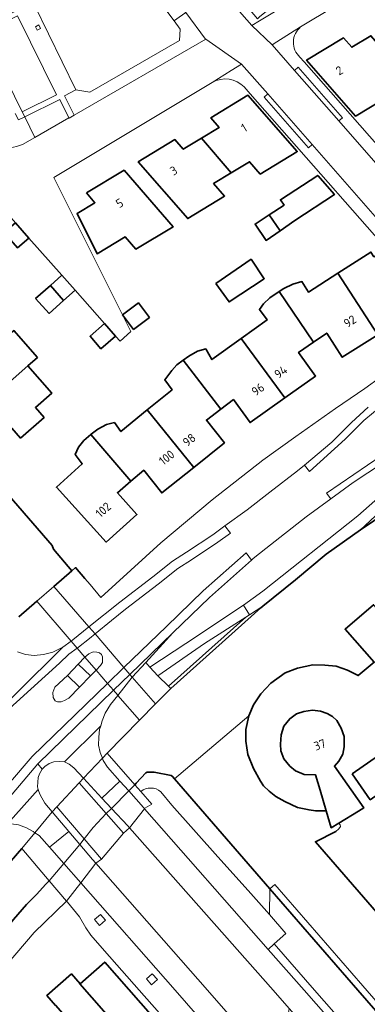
# Model space of a CAD drawing. Extents: x 150256 to 156914, y 461459 to 469481.
# Tile 510 of 656: x 155040 to 155094, y 466998 to 467150. Entities that reach past the tile are written whole.
import ezdxf
from ezdxf.enums import TextEntityAlignment as Align

# ---------------------------------------------------------------- set-up
doc = ezdxf.new("R2010")
doc.units = 0
doc.header["$LTSCALE"] = 0.75
for name, color, linetype, lineweight in [('B-RO-GK-BESCHOEIING-G', 251, 'GK-BESCHOEIING', 35), ('B-RO-GK-KADEMUUR-G', 251, 'CONTINUOUS', 35), ('B-RO-GR-BEPLANTING_CULTUUR_BODEMBEDEKKER-GV', 251, 'CONTINUOUS', 18), ('B-RO-GR-BEPLANTING_CULTUUR_HEESTERS-GV', 251, 'CONTINUOUS', 18), ('B-RO-GR-GROENVOORZIENING-GV', 251, 'CONTINUOUS', 18), ('B-RO-GR-HAAG-GV', 251, 'CONTINUOUS', 13), ('B-RO-KW-KUNSTWERK_DEK-GV', 6, 'CONTINUOUS', 18), ('B-RO-KW-KUNSTWERK_DUIKER-GV', 251, 'CONTINUOUS', 18), ('B-RO-KW-KUNSTWERK_LANDHOOFD-GV', 251, 'CONTINUOUS', 18), ('B-RO-OG-BEBOUWING-GV', 6, 'CONTINUOUS', 35), ('B-RO-OG-BEBOUWING-T18', 1, 'CONTINUOUS', 18), ('B-RO-OG-TERREIN_CULTUURSCHEIDING-GV', 251, 'CONTINUOUS', 18), ('B-RO-OG-TERREIN_ONBEGROEID-GV', 251, 'CONTINUOUS', 18), ('B-RO-OG-WATER_SLOOT-GV', 251, 'CONTINUOUS', 18), ('B-RO-VH-VERHARDING_ASFALT-GV', 251, 'CONTINUOUS', 18), ('B-RO-VH-VERHARDING_BETONSTRAATSTEEN-GV', 251, 'CONTINUOUS', 18), ('B-RO-VH-VERHARDING_TEGEL-GV', 251, 'CONTINUOUS', 18), ('B-RO-VH-VERHARDING_TEGEL_RUBBER-GV', 251, 'CONTINUOUS', 18)]:
    doc.layers.add(name, color=color, linetype=linetype, lineweight=lineweight)
doc.styles.add('NLCS-ISO-M200-T18', font='NLCS-ISO.ttf', dxfattribs={"height": 360})
doc.linetypes.add('GK-BESCHOEIING', pattern='A,30,-5,[1,NLCS.SHX,S=1,R=0,X=0,Y=0],-5', length=40)

msp = doc.modelspace()

# ---------------------------------------------------------------- linework, layer by layer
at = {"layer": 'B-RO-GK-BESCHOEIING-G'}
for points in [[(155048.255, 467064.866), (155045.452, 467068.264), (155045.215, 467068.821), (155032.527, 467083.396), (155000, 467120.431), (154953.531, 467173.411), (154928.634, 467201.66), (154900.145, 467234.104)], [(155048.255, 467064.866), (155045.452, 467068.264), (155045.215, 467068.821), (155032.527, 467083.396), (155000, 467120.431), (154953.531, 467173.411), (154928.634, 467201.66), (154900.145, 467234.104)], [(155092.988, 467071.232), (155105.67, 467079.782), (155111.375, 467083.433), (155118.375, 467087.597), (155123.448, 467090.584)], [(155092.988, 467071.232), (155087.682, 467067.47), (155082.928, 467063.518), (155077.867, 467059.401)], [(155063.587, 467046.689), (155077.554, 467059.146), (155077.867, 467059.401)], [(155096.276, 467058.183), (155095.004, 467059.631), (155090.597, 467055.846), (155095.11, 467050.734), (155092.593, 467048.68), (155090.938, 467049.543), (155089.196, 467050.142), (155087.451, 467050.303), (155085.602, 467050.356), (155083.241, 467049.845), (155081.331, 467049.127), (155079.115, 467047.518), (155077.519, 467045.841), (155076.428, 467044.171), (155075.696, 467042.476)], [(155087.678, 467027.736), (155085.996, 467027.762), (155085.021, 467027.906), (155083.232, 467028.273), (155081.246, 467029.206), (155079.877, 467029.987), (155078.813, 467030.802), (155077.939, 467031.629), (155077.479, 467032.345), (155076.39, 467034.287), (155075.531, 467036.475), (155075.214, 467038.516), (155075.207, 467040.318), (155075.696, 467042.476)], [(155058.035, 467031.796), (155058.236, 467032.019), (155059.718, 467033.657), (155059.948, 467033.747), (155061.038, 467033.718), (155063.649, 467033.217), (155063.849, 467033.068), (155064.149, 467032.722)], [(155064.149, 467032.722), (155078.943, 467015.678)], [(155156.565, 466942.28), (155105.93, 467000), (155085.999, 467022.975), (155089.141, 467024.542)], [(155012.78, 466969.819), (155016.098, 466976.019), (155017.859, 466979.137), (155022.297, 466986.521), (155028.81, 466996.631), (155031.209, 467000), (155034.737, 467005.006), (155036.916, 467008.088), (155039.22, 467010.927), (155041.283, 467013.246), (155042.86, 467014.858), (155044.182, 467016.357), (155044.71, 467016.846), (155044.777, 467016.908)], [(155078.943, 467015.678), (155092.582, 467000), (155108.239, 466982.002), (155132.025, 466954.812), (155141.83, 466943.466)]]:
    msp.add_lwpolyline(points, dxfattribs=at)
at = {"layer": 'B-RO-GK-KADEMUUR-G'}
for points in [[(155045.502, 467062.487), (155048.255, 467064.866)], [(155048.255, 467064.866), (155048.864, 467065.393), (155050.306, 467063.705)], [(155040.072, 467057.793), (155042.833, 467060.18)], [(155061.602, 467048.66), (155063.232, 467047.042)], [(155061.231, 467044.289), (155063.587, 467046.689)], [(155063.232, 467047.042), (155063.587, 467046.689)], [(155058.751, 467041.764), (155061.231, 467044.289)], [(155053.77, 467036.691), (155058.751, 467041.764)], [(155045.963, 467028.366), (155049.405, 467032.085)], [(155040.519, 467021.919), (155036.526, 467017.351)]]:
    msp.add_lwpolyline(points, dxfattribs=at)
at = {"layer": 'B-RO-GR-BEPLANTING_CULTUUR_BODEMBEDEKKER-GV'}
for points in [[(155064.13, 467150.02), (155064.171, 467150.049), (155064.89, 467150.55), (155065.909, 467151.292), (155063.722, 467154.209), (155062.2, 467153.09), (155059.81, 467156.29), (155061.322, 467157.409), (155058.87, 467160.68), (155055.96, 467159.831), (155056.49, 467158.1), (155058.48, 467157.58), (155060.007, 467155.537)], [(155047.816, 467134.98), (155046.403, 467137.842), (155040.979, 467135.153), (155042.554, 467131.966)], [(155059.711, 467050.699), (155060.33, 467049.964), (155065.917, 467053.626), (155074.848, 467059.597), (155077.84, 467061.754), (155092.568, 467073.387), (155097.816, 467078.04), (155103.523, 467083.641), (155104.503, 467084.496), (155108.763, 467088.212), (155108.202, 467089.17), (155108.177, 467089.155), (155101.089, 467084.657), (155091.823, 467078.548), (155088.381, 467076.037), (155084.552, 467073.243), (155078.318, 467068.325), (155076.367, 467066.787), (155076.113, 467066.562), (155069.588, 467060.78), (155063.938, 467055.318)]]:
    msp.add_lwpolyline(points, close=True, dxfattribs=at)
msp.add_lwpolyline([(155040.631, 467130.864), (155042.554, 467131.966), (155040.979, 467135.153), (155040.01, 467134.673), (155039.524, 467135.653)], dxfattribs=at)
msp.add_lwpolyline([(155034.222, 467133.067, 0.3992526), (155040.631, 467130.864)], format="xyb", dxfattribs=at)
at = {"layer": 'B-RO-GR-BEPLANTING_CULTUUR_HEESTERS-GV'}
msp.add_lwpolyline([(155065.909, 467151.292), (155064.89, 467150.55), (155064.171, 467150.049), (155064.13, 467150.02), (155065.06, 467148.72), (155064.94, 467146.96), (155051.07, 467138.95), (155048.91, 467139.32), (155047.13, 467138.42), (155048.66, 467135.4), (155069, 467147.17), (155068.987, 467147.187)], close=True, dxfattribs=at)
at = {"layer": 'B-RO-GR-GROENVOORZIENING-GV'}
for points in [[(155059.645, 467168.07), (155076.129, 467149.272), (155077.312, 467149.979), (155082.404, 467153.021), (155081.553, 467154.085), (155077.353, 467150.614), (155077.014, 467150.333), (155073.358, 467154.674), (155061.314, 467168.973), (155061.092, 467169.236)], [(155043.449, 467148.838), (155043.179, 467149.368), (155042.629, 467149.088), (155042.899, 467148.558)], [(155082.77, 467142.32), (155089.627, 467134.501), (155090.192, 467134.995), (155083.334, 467142.814)], [(155085.47, 467130.865), (155078.618, 467138.688), (155078.053, 467138.194), (155084.9, 467130.366)], [(155052.576, 467010.022), (155053.482, 467010.81), (155052.694, 467011.715), (155051.789, 467010.928)], [(155060.622, 467000.849), (155061.528, 467001.636), (155060.74, 467002.542), (155059.835, 467001.754)]]:
    msp.add_lwpolyline(points, close=True, dxfattribs=at)
msp.add_lwpolyline([(155062.071, 467030.708, 0.3517433), (155058.938, 467030.76)], format="xyb", dxfattribs=at)
for points in [[(155058.938, 467030.76), (155060.655, 467028.79), (155059.584, 467028.172), (155059.528, 467028.074)], [(155059.528, 467028.074), (155078.657, 467006.319), (155079.597, 467007.147), (155081.429, 467008.762), (155078.869, 467011.687), (155075.577, 467015.449), (155070.864, 467020.648), (155063.772, 467028.637), (155062.071, 467030.708)]]:
    msp.add_lwpolyline(points, dxfattribs=at)
at = {"layer": 'B-RO-GR-HAAG-GV'}
for points in [[(155076.129, 467149.272), (155077.312, 467149.979), (155082.404, 467153.021), (155081.553, 467154.085), (155077.353, 467150.614), (155077.014, 467150.333), (155073.358, 467154.674), (155061.314, 467168.973), (155061.092, 467169.236), (155059.645, 467168.07)], [(155089.627, 467134.501), (155090.192, 467134.995), (155083.334, 467142.814), (155082.77, 467142.32)], [(155085.47, 467130.865), (155078.618, 467138.688), (155078.053, 467138.194), (155084.9, 467130.366)]]:
    msp.add_lwpolyline(points, close=True, dxfattribs=at)
at = {"layer": 'B-RO-KW-KUNSTWERK_DEK-GV'}
for points in [[(155053.612, 467027.318), (155056.293, 467024.28), (155057.213, 467025.11), (155059.528, 467028.074), (155059.584, 467028.172), (155060.655, 467028.79), (155058.938, 467030.76), (155058.035, 467031.796), (155053.77, 467036.691), (155053.008, 467035.919), (155050.067, 467032.8), (155049.405, 467032.085)], [(155052.879, 467020.296), (155050.21, 467023.411), (155045.963, 467028.366), (155045.234, 467027.58), (155042.561, 467024.371), (155040.519, 467021.919), (155044.777, 467016.908), (155047.438, 467013.778), (155049.677, 467016.614), (155051.981, 467019.662)]]:
    msp.add_lwpolyline(points, close=True, dxfattribs=at)
at = {"layer": 'B-RO-KW-KUNSTWERK_DUIKER-GV'}
msp.add_lwpolyline([(155058.751, 467041.764), (155061.231, 467044.289), (155057.644, 467048.44), (155057.279, 467048.862), (155056.354, 467049.932), (155051.865, 467055.125), (155050.948, 467056.186), (155050.934, 467056.202), (155045.502, 467062.487), (155042.833, 467060.18), (155048.177, 467053.997), (155048.178, 467053.996), (155049.096, 467052.934), (155050.307, 467051.533), (155050.308, 467051.532), (155052.032, 467049.537), (155052.033, 467049.536), (155053.814, 467047.476), (155054.742, 467046.402), (155055.409, 467045.63), (155055.415, 467045.623)], close=True, dxfattribs=at)
at = {"layer": 'B-RO-KW-KUNSTWERK_LANDHOOFD-GV'}
for points in [[(155057.213, 467025.11), (155059.528, 467028.074), (155059.584, 467028.172), (155060.655, 467028.79), (155058.938, 467030.76), (155058.035, 467031.796), (155057.081, 467030.831), (155054.415, 467028.131), (155053.612, 467027.318), (155056.293, 467024.28)], [(155047.438, 467013.778), (155049.677, 467016.614), (155051.981, 467019.662), (155052.879, 467020.296), (155050.21, 467023.411), (155049.505, 467022.568), (155047.037, 467019.614), (155044.777, 467016.908)]]:
    msp.add_lwpolyline(points, close=True, dxfattribs=at)
at = {"layer": 'B-RO-OG-BEBOUWING-GV'}
for points in [[(155099.22, 467142.352), (155094.587, 467147.699), (155091.626, 467145.906), (155090.337, 467147.364), (155084.615, 467143.934), (155092.222, 467135.232), (155092.315, 467135.289), (155097.93, 467138.692), (155096.307, 467140.683)], [(155068.339, 467131.829), (155072.939, 467126.461), (155075.791, 467128.19), (155077.448, 467126.297), (155083.127, 467129.74), (155083.176, 467129.77), (155075.55, 467138.485), (155069.786, 467134.99), (155071.092, 467133.498)], [(155072.939, 467126.461), (155068.339, 467131.829), (155065.536, 467130.129), (155064.235, 467131.615), (155058.548, 467128.167), (155066.213, 467119.407), (155071.933, 467122.875), (155070.231, 467124.819)], [(155050.538, 467123.381), (155051.858, 467121.858), (155049.086, 467120.199), (155052.184, 467113.95), (155056.556, 467116.567), (155058.206, 467114.665), (155063.956, 467118.107), (155056.361, 467126.867)], [(155078.852, 467119.986), (155080.51, 467117.524), (155082.792, 467119.117), (155088.934, 467123.122), (155086.351, 467126.084), (155080.566, 467122.311), (155081.141, 467121.486)], [(155080.51, 467117.524), (155078.852, 467119.986), (155076.64, 467118.537), (155078.359, 467116.023)], [(155037.794, 467117.231), (155039.867, 467114.867), (155041.598, 467116.376), (155039.531, 467118.746)], [(155070.584, 467109.379), (155072.627, 467106.494), (155078.076, 467110.097), (155076.024, 467113.099)], [(155102.21, 467107.974), (155096.593, 467114.341), (155095.047, 467113.486), (155094.584, 467114.215), (155089.474, 467110.948), (155095.658, 467101.423), (155100.682, 467104.603), (155099.541, 467106.402)], [(155044.955, 467109.065), (155046.994, 467106.74), (155048.786, 467108.347), (155046.722, 467110.65)], [(155095.658, 467101.423), (155089.474, 467110.948), (155084.91, 467108.03), (155083.898, 467109.658), (155082.51, 467109.258), (155081.11, 467108.578), (155080.392, 467108.106), (155085.684, 467100.259), (155087.755, 467101.671), (155090.15, 467097.936)], [(155046.994, 467106.74), (155044.955, 467109.065), (155042.677, 467107.022), (155044.742, 467104.72)], [(155085.684, 467100.259), (155080.392, 467108.106), (155078.922, 467107.139), (155077.928, 467106.217), (155077.326, 467105.322), (155078.505, 467103.717), (155074.495, 467100.834), (155081.232, 467091.64), (155086.016, 467095.039), (155083.381, 467098.69)], [(155056.139, 467104.499), (155057.845, 467102.247), (155060.288, 467104.096), (155058.583, 467106.349)], [(155053.355, 467103.153), (155051.096, 467101.199), (155052.775, 467099.256), (155055.034, 467101.21)], [(155030.895, 467094.831), (155034.614, 467090.593), (155041.466, 467096.608), (155042.954, 467097.914), (155039.3, 467102.078), (155037.8, 467100.785)], [(155065.521, 467097.501), (155071.327, 467089.904), (155073.293, 467091.39), (155075.884, 467087.839), (155081.232, 467091.64), (155074.495, 467100.834), (155069.97, 467097.581), (155069.009, 467099.229), (155067.729, 467098.88), (155066.379, 467098.125)], [(155041.466, 467096.608), (155034.614, 467090.593), (155038.32, 467086.37), (155038.996, 467086.964), (155040.346, 467085.425), (155043.989, 467088.622), (155042.639, 467090.16), (155045.173, 467092.384)], [(155071.327, 467089.904), (155065.521, 467097.501), (155064.534, 467096.783), (155063.754, 467095.869), (155062.674, 467094.46), (155063.791, 467092.923), (155059.95, 467089.78), (155067.142, 467080.904), (155071.908, 467084.723), (155069.114, 467088.231)], [(155051.222, 467085.987), (155057.429, 467078.744), (155059.425, 467080.448), (155062.209, 467076.951), (155067.142, 467080.904), (155059.95, 467089.78), (155055.869, 467086.44), (155054.864, 467087.836), (155053.646, 467087.533), (155052.32, 467086.801), (155051.281, 467086.038)], [(155057.429, 467078.744), (155051.222, 467085.987), (155050.128, 467085.037), (155049.322, 467084.004), (155048.776, 467082.868), (155049.892, 467081.439), (155045.886, 467077.816), (155053.582, 467069.342), (155058.358, 467073.625), (155055.346, 467076.966)], [(155089.615, 467025.854), (155092.664, 467027.72), (155093.47, 467028.213), (155088.922, 467034.681), (155089.617, 467035.438), (155090.215, 467036.52), (155090.46, 467037.639), (155090.456, 467039.254), (155089.994, 467040.56), (155089.289, 467041.72), (155088.661, 467042.365), (155087.812, 467042.811), (155086.777, 467043.169), (155085.566, 467043.308), (155084.179, 467043.148), (155083.084, 467042.769), (155082.01, 467042.005), (155081.079, 467040.853), (155080.695, 467039.521), (155080.576, 467038.07), (155080.652, 467037.02), (155081.127, 467035.817), (155082.043, 467034.689), (155082.923, 467033.922), (155084.248, 467033.376), (155086.026, 467033.298), (155086.73, 467030.926), (155087.678, 467027.736), (155088.449, 467025.14)], [(155091.664, 467033.459), (155094.47, 467029.467), (155098.544, 467032.331), (155095.737, 467036.323)], [(155049.53, 467000.957), (155058.815, 466990.4), (155062.66, 466993.782), (155053.377, 467004.335), (155049.55, 467000.975)], [(155055.063, 466987.099), (155058.815, 466990.4), (155049.53, 467000.957), (155049.55, 467000.975), (155048.203, 467002.51), (155044.406, 466999.17), (155045.751, 466997.638), (155045.774, 466997.659)]]:
    msp.add_lwpolyline(points, close=True, dxfattribs=at)
at = {"layer": 'B-RO-OG-TERREIN_CULTUURSCHEIDING-GV'}
for points in [[(155051.981, 467019.662), (155069.273, 467000), (155076.103, 466992.235), (155078.044, 466992.184), (155081.625, 466995.276), (155081.939, 466997.186), (155079.447, 467000), (155057.213, 467025.11), (155056.293, 467024.28), (155052.879, 467020.296)], [(155140.77, 466938.023), (155123.176, 466957.463), (155110.466, 466971.995), (155085.856, 467000), (155079.597, 467007.147), (155078.657, 467006.319), (155084.226, 467000), (155095.759, 466986.914), (155134.315, 466942.81), (155140.394, 466936.134), (155141.272, 466937.016), (155140.656, 466937.802)]]:
    msp.add_lwpolyline(points, close=True, dxfattribs=at)
at = {"layer": 'B-RO-OG-TERREIN_ONBEGROEID-GV'}
msp.add_lwpolyline([(155034.55, 467148.16), (155040.6, 467135.92), (155045.91, 467138.55), (155039.85, 467150.76)], close=True, dxfattribs=at)
at = {"layer": 'B-RO-OG-WATER_SLOOT-GV'}
for points in [[(155092.988, 467071.232), (155105.67, 467079.782), (155111.375, 467083.433), (155118.375, 467087.597), (155123.448, 467090.584), (155123.113, 467090.967), (155118.12, 467088.027), (155111.112, 467083.859), (155105.395, 467080.2), (155095.22, 467073.34)], [(155063.587, 467046.689), (155077.554, 467059.146), (155077.867, 467059.401), (155075.798, 467058.094), (155075.199, 467057.716), (155063.232, 467047.042)], [(155075.199, 467057.716), (155068.794, 467053.67), (155061.602, 467048.66), (155063.232, 467047.042)], [(155052.879, 467020.296), (155056.293, 467024.28), (155053.612, 467027.318), (155051.595, 467025.196), (155050.21, 467023.411)], [(155141.83, 466943.466), (155132.025, 466954.812), (155108.239, 466982.002), (155092.582, 467000), (155078.943, 467015.678), (155078.869, 467011.687), (155081.429, 467008.762), (155079.597, 467007.147), (155085.856, 467000), (155110.466, 466971.995), (155123.176, 466957.463), (155140.77, 466938.023), (155140.857, 466938.19), (155141.073, 466942.812)], [(155141.83, 466943.466), (155145.587, 466939.119), (155146.344, 466939.773), (155132.782, 466955.466), (155108.992, 466982.66), (155093.336, 467000.656), (155079.697, 467016.334), (155078.943, 467015.678), (155092.582, 467000), (155108.239, 466982.002), (155132.025, 466954.812)]]:
    msp.add_lwpolyline(points, close=True, dxfattribs=at)
for points in [[(155040.072, 467057.793), (155042.833, 467060.18), (155045.502, 467062.487), (155048.255, 467064.866), (155045.452, 467068.264), (155045.215, 467068.821), (155032.527, 467083.396)], [(155040.072, 467057.793), (155042.833, 467060.18), (155045.502, 467062.487), (155048.255, 467064.866), (155045.452, 467068.264), (155045.215, 467068.821), (155032.527, 467083.396)], [(155105.67, 467079.782), (155092.988, 467071.232), (155087.682, 467067.47), (155082.928, 467063.518), (155077.867, 467059.401), (155077.554, 467059.146), (155063.587, 467046.689), (155061.231, 467044.289), (155058.751, 467041.764), (155053.77, 467036.691), (155058.035, 467031.796), (155058.236, 467032.019), (155059.718, 467033.657), (155059.948, 467033.747), (155061.038, 467033.718), (155063.649, 467033.217), (155063.849, 467033.068), (155064.149, 467032.722), (155075.696, 467042.476), (155076.428, 467044.171), (155077.519, 467045.841), (155079.115, 467047.518), (155081.331, 467049.127), (155083.241, 467049.845), (155085.602, 467050.356), (155087.451, 467050.303), (155089.196, 467050.142), (155090.938, 467049.543), (155092.593, 467048.68), (155095.11, 467050.734), (155090.597, 467055.846), (155095.004, 467059.631)], [(155105.93, 467000), (155085.999, 467022.975), (155089.141, 467024.542), (155089.629, 467024.958), (155089.866, 467025.309), (155089.84, 467025.579), (155089.615, 467025.854), (155088.449, 467025.14), (155087.678, 467027.736), (155085.996, 467027.762), (155085.021, 467027.906), (155083.232, 467028.273), (155081.246, 467029.206), (155079.877, 467029.987), (155078.813, 467030.802), (155077.939, 467031.629), (155077.479, 467032.345), (155076.39, 467034.287), (155075.531, 467036.475), (155075.214, 467038.516), (155075.207, 467040.318), (155075.696, 467042.476), (155064.149, 467032.722), (155078.943, 467015.678), (155079.697, 467016.334), (155093.336, 467000.656), (155108.992, 466982.66)], [(155039.22, 467010.927), (155041.283, 467013.246), (155042.86, 467014.858), (155044.182, 467016.357), (155044.71, 467016.846), (155044.777, 467016.908), (155047.037, 467019.614), (155049.505, 467022.568), (155050.21, 467023.411), (155051.595, 467025.196), (155053.612, 467027.318), (155054.415, 467028.131), (155057.081, 467030.831), (155058.035, 467031.796), (155053.77, 467036.691), (155053.008, 467035.919), (155050.067, 467032.8), (155049.405, 467032.085), (155045.963, 467028.366), (155045.234, 467027.58), (155042.561, 467024.371), (155040.519, 467021.919), (155036.526, 467017.351)], [(155078.943, 467015.678), (155064.149, 467032.722), (155063.849, 467033.068), (155063.649, 467033.217), (155061.038, 467033.718), (155059.948, 467033.747), (155059.718, 467033.657), (155058.236, 467032.019), (155058.035, 467031.796), (155058.938, 467030.76)], [(155062.071, 467030.708), (155063.772, 467028.637), (155070.864, 467020.648), (155075.577, 467015.449), (155078.869, 467011.687), (155078.943, 467015.678)], [(155031.419, 466994.716), (155035.289, 467000), (155038.269, 467004.002), (155042.439, 467008.924), (155047.438, 467013.778), (155044.777, 467016.908), (155044.71, 467016.846), (155044.182, 467016.357), (155042.86, 467014.858), (155041.283, 467013.246), (155039.22, 467010.927), (155036.916, 467008.088), (155034.737, 467005.006), (155031.209, 467000), (155028.81, 466996.631)]]:
    msp.add_lwpolyline(points, dxfattribs=at)
msp.add_lwpolyline([(155058.938, 467030.76, -0.3517433), (155062.071, 467030.708)], format="xyb", dxfattribs=at)
at = {"layer": 'B-RO-VH-VERHARDING_ASFALT-GV'}
for points in [[(155153.339, 467111.988), (155152.902, 467112.918), (155147.786, 467110.999), (155138.741, 467106.897), (155129.452, 467102.314), (155119.799, 467097.039), (155107.786, 467090.172), (155096.172, 467082.688), (155087.699, 467076.903), (155088.381, 467076.037), (155091.823, 467078.548), (155101.089, 467084.657), (155108.177, 467089.155), (155108.202, 467089.17), (155118.503, 467095.382), (155120.399, 467096.408), (155128.243, 467100.654), (155128.307, 467100.685), (155136.697, 467104.815), (155143.303, 467107.845), (155150.423, 467110.88)], [(155077.867, 467059.401), (155082.928, 467063.518), (155087.682, 467067.47), (155092.988, 467071.232), (155095.22, 467073.34), (155101.028, 467078.825), (155105.602, 467083.198), (155104.503, 467084.496), (155103.523, 467083.641), (155097.816, 467078.04), (155092.568, 467073.387), (155077.84, 467061.754), (155074.848, 467059.597), (155075.798, 467058.094)], [(155055.415, 467045.623), (155055.416, 467045.624), (155057.639, 467048.435), (155057.644, 467048.44), (155059.711, 467050.699), (155063.938, 467055.318), (155057.279, 467048.862), (155054.742, 467046.402), (155043.023, 467035.018), (155043.661, 467034.203), (155044.091, 467034.599), (155044.763, 467035.085), (155045.489, 467035.329), (155046.353, 467035.378), (155047.134, 467035.31), (155052.745, 467040.922), (155052.962, 467041.676), (155053.45, 467042.886), (155054.276, 467044.183)], [(155051.151, 467048.625), (155049.474, 467046.872), (155047.811, 467045.167), (155047.13, 467044.801), (155046.61, 467044.599), (155046.083, 467044.613), (155045.679, 467044.768), (155045.394, 467045.303), (155045.33, 467046.071), (155045.652, 467046.902), (155047.606, 467048.72), (155049.234, 467050.45), (155050.307, 467051.533), (155050.576, 467051.805), (155050.906, 467052.06), (155051.598, 467052.377), (155052.148, 467052.314), (155052.54, 467052.184), (155052.857, 467051.96), (155053.027, 467051.596), (155053.004, 467050.709), (155052.734, 467050.261), (155052.033, 467049.536)], [(155034.113, 467024.622), (155035.319, 467025.31), (155036.563, 467025.66), (155037.561, 467025.754), (155038.305, 467025.734), (155043.079, 467031.045), (155042.966, 467031.489), (155043.04, 467032.925), (155043.271, 467033.495), (155043.661, 467034.203), (155043.023, 467035.018)], [(155057.213, 467025.11), (155059.528, 467028.074), (155059.38, 467028.243), (155057.081, 467030.831), (155055.73, 467032.351), (155052.933, 467029.721), (155054.415, 467028.131), (155056.923, 467025.438)], [(155059.528, 467028.074), (155057.213, 467025.11), (155079.447, 467000), (155081.939, 466997.186), (155138.554, 466932.691), (155141.322, 466935.115), (155140.394, 466936.134), (155134.315, 466942.81), (155095.759, 466986.914), (155084.226, 467000), (155078.657, 467006.319)], [(155049.677, 467016.614), (155051.981, 467019.662), (155051.491, 467020.238), (155049.505, 467022.568), (155047.834, 467024.537), (155044.807, 467022.152), (155047.037, 467019.614)], [(155076.103, 466992.235), (155069.273, 467000), (155051.981, 467019.662), (155049.677, 467016.614), (155064.301, 467000), (155073.779, 466989.105), (155106.656, 466951.664), (155130.035, 466925.097), (155132.733, 466927.49)]]:
    msp.add_lwpolyline(points, close=True, dxfattribs=at)
for points in [[(155097.959, 467091.848), (155093.492, 467088.163), (155090.586, 467085.257), (155085.054, 467080.276), (155084.3, 467081.242), (155083.242, 467080.347), (155078.952, 467077.086), (155075.428, 467074.319), (155071.979, 467071.834), (155072.841, 467070.731), (155070.892, 467069.328), (155066.799, 467066.577), (155064.697, 467065.257), (155061.657, 467062.834), (155056.572, 467058.954), (155054.439, 467057.219), (155051.865, 467055.125), (155051.021, 467054.439), (155049.297, 467053.079), (155049.096, 467052.934), (155047.79, 467051.99), (155046.369, 467050.598), (155037.515, 467042.544)], [(155094.177, 467090.213), (155091.565, 467087.862), (155088.53, 467084.821), (155084.3, 467081.242), (155085.054, 467080.276), (155090.586, 467085.257), (155093.492, 467088.163), (155097.959, 467091.848)], [(155042.125, 467036.163), (155053.814, 467047.476), (155056.354, 467049.932), (155062.937, 467056.297), (155068.63, 467061.799), (155075.246, 467067.663), (155076.113, 467066.562), (155076.367, 467066.787), (155078.318, 467068.325), (155084.552, 467073.243), (155088.381, 467076.037), (155087.699, 467076.903), (155096.172, 467082.688)], [(155037.515, 467042.544), (155046.369, 467050.598), (155047.79, 467051.99), (155049.096, 467052.934), (155049.297, 467053.079), (155051.021, 467054.439), (155051.865, 467055.125), (155054.439, 467057.219), (155056.572, 467058.954), (155061.657, 467062.834), (155064.697, 467065.257), (155066.799, 467066.577), (155070.892, 467069.328), (155072.841, 467070.731), (155071.979, 467071.834), (155070.098, 467070.479), (155066.044, 467067.757), (155063.885, 467066.4), (155060.798, 467063.94), (155055.694, 467060.046), (155050.934, 467056.202), (155048.451, 467054.196), (155048.177, 467053.997), (155046.886, 467053.062), (155045.448, 467051.651), (155036.701, 467043.088)], [(155034.113, 467024.622), (155043.023, 467035.018), (155054.742, 467046.402), (155057.279, 467048.862), (155063.938, 467055.318), (155069.588, 467060.78), (155076.113, 467066.562), (155075.246, 467067.663), (155068.63, 467061.799), (155062.937, 467056.297), (155056.354, 467049.932), (155053.814, 467047.476), (155042.125, 467036.163), (155034.761, 467027.579)], [(155036.701, 467043.088), (155045.448, 467051.651), (155046.886, 467053.062), (155045.331, 467052.312), (155043.87, 467051.943), (155042.427, 467051.766), (155041.124, 467051.944), (155039.888, 467052.337)], [(155036.701, 467043.088), (155045.448, 467051.651), (155046.886, 467053.062), (155045.331, 467052.312), (155043.87, 467051.943), (155042.427, 467051.766), (155041.124, 467051.944), (155039.888, 467052.337)], [(155034.761, 467027.579), (155042.125, 467036.163)]]:
    msp.add_lwpolyline(points, dxfattribs=at)
at = {"layer": 'B-RO-VH-VERHARDING_BETONSTRAATSTEEN-GV'}
for points in [[(155082.404, 467153.021), (155077.312, 467149.979), (155076.129, 467149.272), (155079.293, 467146.285), (155080.007, 467146.733), (155083.695, 467149.047), (155119.499, 467170.508)], [(155065.909, 467151.292), (155068.987, 467147.187), (155069, 467147.17), (155074.565, 467143.315), (155078.618, 467138.688), (155085.47, 467130.865), (155099.93, 467114.354), (155105.626, 467107.848), (155105.754, 467107.72), (155110.098, 467111.165), (155109.959, 467111.319), (155104.024, 467118.087), (155089.627, 467134.501), (155082.77, 467142.32), (155079.293, 467146.285), (155076.129, 467149.272), (155059.645, 467168.07)], [(155040.01, 467134.673), (155040.979, 467135.153), (155040.6, 467135.92), (155034.55, 467148.16)], [(155040.01, 467134.673), (155040.979, 467135.153), (155040.6, 467135.92), (155034.55, 467148.16)], [(155083.695, 467149.047), (155080.007, 467146.733), (155079.293, 467146.285), (155082.77, 467142.32), (155083.334, 467142.814), (155090.192, 467134.995), (155089.627, 467134.501), (155104.024, 467118.087)], [(155027.366, 467132.723), (155032.47, 467126.847), (155034.471, 467124.564), (155039.531, 467118.746), (155041.598, 467116.376), (155046.722, 467110.65), (155048.786, 467108.347), (155053.355, 467103.153), (155055.034, 467101.21), (155055.759, 467100.448), (155057.426, 467101.901), (155056.139, 467104.499), (155045.47, 467125.742), (155070.009, 467140.451), (155070.017, 467140.456), (155072.956, 467142.304), (155074.565, 467143.315), (155069, 467147.17), (155048.66, 467135.4), (155047.853, 467134.916), (155047.816, 467134.98), (155042.554, 467131.966), (155040.631, 467130.864)], [(155104.024, 467118.087), (155104.579, 467118.593), (155110.515, 467111.826), (155111.479, 467112.705), (155111.24, 467112.977), (155084.236, 467143.65), (155083.58, 467144.394)], [(155074.565, 467143.315), (155072.956, 467142.304), (155070.017, 467140.456)], [(155074.97, 467139.768), (155075.904, 467138.706), (155102.683, 467108.274), (155104.185, 467106.567), (155105.047, 467107.333), (155099.36, 467113.835), (155099.93, 467114.354), (155085.47, 467130.865), (155084.9, 467130.366), (155078.053, 467138.194), (155078.618, 467138.688), (155074.565, 467143.315)]]:
    msp.add_lwpolyline(points, dxfattribs=at)
for points in [[(155083.58, 467144.394, -0.4515317), (155083.695, 467149.047)], [(155070.017, 467140.456, -0.3493023), (155074.97, 467139.768)], [(155040.631, 467130.864, -0.3992526), (155034.222, 467133.067)]]:
    msp.add_lwpolyline(points, format="xyb", dxfattribs=at)
for points in [[(155060.33, 467049.964), (155061.602, 467048.66), (155068.794, 467053.67), (155075.199, 467057.716), (155075.798, 467058.094), (155074.848, 467059.597), (155065.917, 467053.626)], [(155049.234, 467050.45), (155051.151, 467048.625), (155052.033, 467049.536), (155052.734, 467050.261), (155053.004, 467050.709), (155053.027, 467051.596), (155052.857, 467051.96), (155052.54, 467052.184), (155052.148, 467052.314), (155051.598, 467052.377), (155050.906, 467052.06), (155050.576, 467051.805), (155050.307, 467051.533)], [(155049.474, 467046.872), (155047.606, 467048.72), (155045.652, 467046.902), (155045.33, 467046.071), (155045.394, 467045.303), (155045.679, 467044.768), (155046.083, 467044.613), (155046.61, 467044.599), (155047.13, 467044.801), (155047.811, 467045.167)], [(155052.745, 467040.922), (155047.134, 467035.31), (155047.142, 467035.309), (155047.852, 467034.955), (155048.592, 467034.384), (155050.067, 467032.8), (155053.008, 467035.919), (155052.676, 467036.791), (155052.418, 467037.901), (155052.439, 467039.148), (155052.579, 467040.343)], [(155050.067, 467032.8), (155052.933, 467029.721), (155055.73, 467032.351), (155053.817, 467034.505), (155053.146, 467035.554), (155053.008, 467035.919)], [(155052.933, 467029.721), (155050.067, 467032.8), (155049.405, 467032.085), (155053.612, 467027.318), (155056.293, 467024.28), (155057.213, 467025.11), (155056.923, 467025.438), (155054.415, 467028.131)], [(155045.234, 467027.58), (155044.073, 467028.943), (155043.352, 467030.233), (155043.15, 467030.765), (155043.079, 467031.045), (155038.305, 467025.734), (155038.891, 467025.718), (155040.026, 467025.568), (155041.237, 467025.104), (155042.289, 467024.549), (155042.561, 467024.371)], [(155049.505, 467022.568), (155051.491, 467020.238), (155051.981, 467019.662), (155052.879, 467020.296), (155050.21, 467023.411), (155045.963, 467028.366), (155045.234, 467027.58), (155047.834, 467024.537)], [(155045.234, 467027.58), (155042.561, 467024.371), (155043.243, 467023.923), (155044.807, 467022.152), (155047.834, 467024.537)]]:
    msp.add_lwpolyline(points, close=True, dxfattribs=at)
at = {"layer": 'B-RO-VH-VERHARDING_TEGEL-GV'}
for points in [[(155048.66, 467135.4), (155047.13, 467138.42), (155048.91, 467139.32), (155042.531, 467152.329), (155041.02, 467155.41), (155038.04, 467154.55), (155039.57, 467151.52), (155034.07, 467148.76), (155034.55, 467148.16), (155039.85, 467150.76), (155045.91, 467138.55), (155040.6, 467135.92), (155040.979, 467135.153), (155046.403, 467137.842), (155047.816, 467134.98), (155047.853, 467134.916)], [(155043.449, 467148.838), (155042.899, 467148.558), (155042.629, 467149.088), (155043.179, 467149.368)], [(155052.745, 467040.922), (155052.579, 467040.343), (155052.439, 467039.148), (155052.418, 467037.901), (155052.676, 467036.791), (155053.008, 467035.919), (155053.77, 467036.691), (155058.751, 467041.764), (155061.231, 467044.289), (155063.587, 467046.689), (155063.232, 467047.042), (155061.602, 467048.66), (155060.33, 467049.964), (155059.711, 467050.699), (155057.644, 467048.44), (155057.639, 467048.435), (155055.416, 467045.624), (155055.415, 467045.623), (155054.276, 467044.183), (155053.45, 467042.886), (155052.962, 467041.676)], [(155051.151, 467048.625), (155049.234, 467050.45), (155047.606, 467048.72), (155049.474, 467046.872)], [(155043.079, 467031.045), (155043.15, 467030.765), (155043.352, 467030.233), (155044.073, 467028.943), (155045.234, 467027.58), (155045.963, 467028.366), (155049.405, 467032.085), (155050.067, 467032.8), (155048.592, 467034.384), (155047.852, 467034.955), (155047.142, 467035.309), (155047.134, 467035.31), (155046.353, 467035.378), (155045.489, 467035.329), (155044.763, 467035.085), (155044.091, 467034.599), (155043.661, 467034.203), (155043.271, 467033.495), (155043.04, 467032.925), (155042.966, 467031.489)], [(155057.081, 467030.831), (155059.38, 467028.243), (155059.528, 467028.074), (155059.584, 467028.172), (155060.655, 467028.79), (155058.938, 467030.76), (155058.035, 467031.796), (155053.77, 467036.691), (155053.008, 467035.919), (155053.146, 467035.554), (155053.817, 467034.505), (155055.73, 467032.351)], [(155034.113, 467024.622), (155032.227, 467022.899), (155031.878, 467022.444), (155032.748, 467021.286), (155033.9, 467019.985), (155036.171, 467017.707), (155036.526, 467017.351), (155040.519, 467021.919), (155042.561, 467024.371), (155042.289, 467024.549), (155041.237, 467025.104), (155040.026, 467025.568), (155038.891, 467025.718), (155038.305, 467025.734), (155037.561, 467025.754), (155036.563, 467025.66), (155035.319, 467025.31)], [(155042.561, 467024.371), (155040.519, 467021.919), (155044.777, 467016.908), (155047.438, 467013.778), (155049.677, 467016.614), (155047.037, 467019.614), (155044.807, 467022.152), (155043.243, 467023.923)], [(155052.576, 467010.022), (155051.789, 467010.928), (155052.694, 467011.715), (155053.482, 467010.81)], [(155060.622, 467000.849), (155059.835, 467001.754), (155060.74, 467002.542), (155061.528, 467001.636)]]:
    msp.add_lwpolyline(points, close=True, dxfattribs=at)
for points in [[(155102.897, 467099.22), (155096.066, 467094.859), (155093.649, 467093.128), (155089.089, 467090), (155082.935, 467085.676), (155077.858, 467081.991), (155070.019, 467075.881), (155062.052, 467069.213), (155052.768, 467060.783), (155051.107, 467062.768), (155050.306, 467063.705), (155048.864, 467065.393), (155048.255, 467064.866), (155045.502, 467062.487), (155042.833, 467060.18), (155040.072, 467057.793)], [(155039.888, 467052.337), (155041.124, 467051.944), (155042.427, 467051.766), (155043.87, 467051.943), (155045.331, 467052.312), (155046.886, 467053.062), (155048.177, 467053.997), (155048.451, 467054.196), (155050.934, 467056.202), (155055.694, 467060.046), (155060.798, 467063.94), (155063.885, 467066.4), (155066.044, 467067.757), (155070.098, 467070.479), (155071.979, 467071.834), (155075.428, 467074.319), (155078.952, 467077.086), (155083.242, 467080.347), (155084.3, 467081.242), (155088.53, 467084.821), (155091.565, 467087.862), (155094.177, 467090.213)], [(155132.372, 466922.371), (155130.035, 466925.097), (155106.656, 466951.664), (155073.779, 466989.105), (155064.301, 467000), (155049.677, 467016.614), (155047.438, 467013.778)], [(155047.438, 467013.778), (155047.584, 467013.606), (155049.454, 467011.351), (155050.44, 467009.647), (155051.237, 467008.523), (155053.317, 467006.095), (155058.707, 467000), (155061.839, 466996.458)]]:
    msp.add_lwpolyline(points, dxfattribs=at)
at = {"layer": 'B-RO-VH-VERHARDING_TEGEL_RUBBER-GV'}
msp.add_lwpolyline([(155064.13, 467150.02), (155060.007, 467155.537), (155058.48, 467157.58), (155056.49, 467158.1), (155052.48, 467156.93), (155049.25, 467155.99), (155043.46, 467154.24), (155042.531, 467152.329), (155048.91, 467139.32), (155051.07, 467138.95), (155064.94, 467146.96), (155065.06, 467148.72)], close=True, dxfattribs=at)

# ---------------------------------------------------------------- texts
at = {"layer": 'B-RO-OG-BEBOUWING-T18', "style": 'NLCS-ISO-M200-T18'}
for s, rotation, p in [('2', 30.9, (155089.705, 467142.322)), ('1', 31.2, (155074.942, 467133.439)), ('3', 31.2, (155064.046, 467126.823)), ('5', 30.9, (155055.667, 467121.789)), ('92', 32.7, (155091.333, 467103.502)), ('94', 35.8, (155080.631, 467095.666)), ('96', 36.1, (155077.089, 467092.973)), ('98', 38.5, (155066.453, 467085.151)), ('100', 38.5, (155062.965, 467082.423)), ('102', 41.9, (155053.147, 467074.325)), ('37', 19.4, (155086.664, 467037.978))]:
    msp.add_text(s, height=1.35, rotation=rotation, dxfattribs=at).set_placement(p, align=Align.MIDDLE)

doc.saveas('drawing.dxf')
